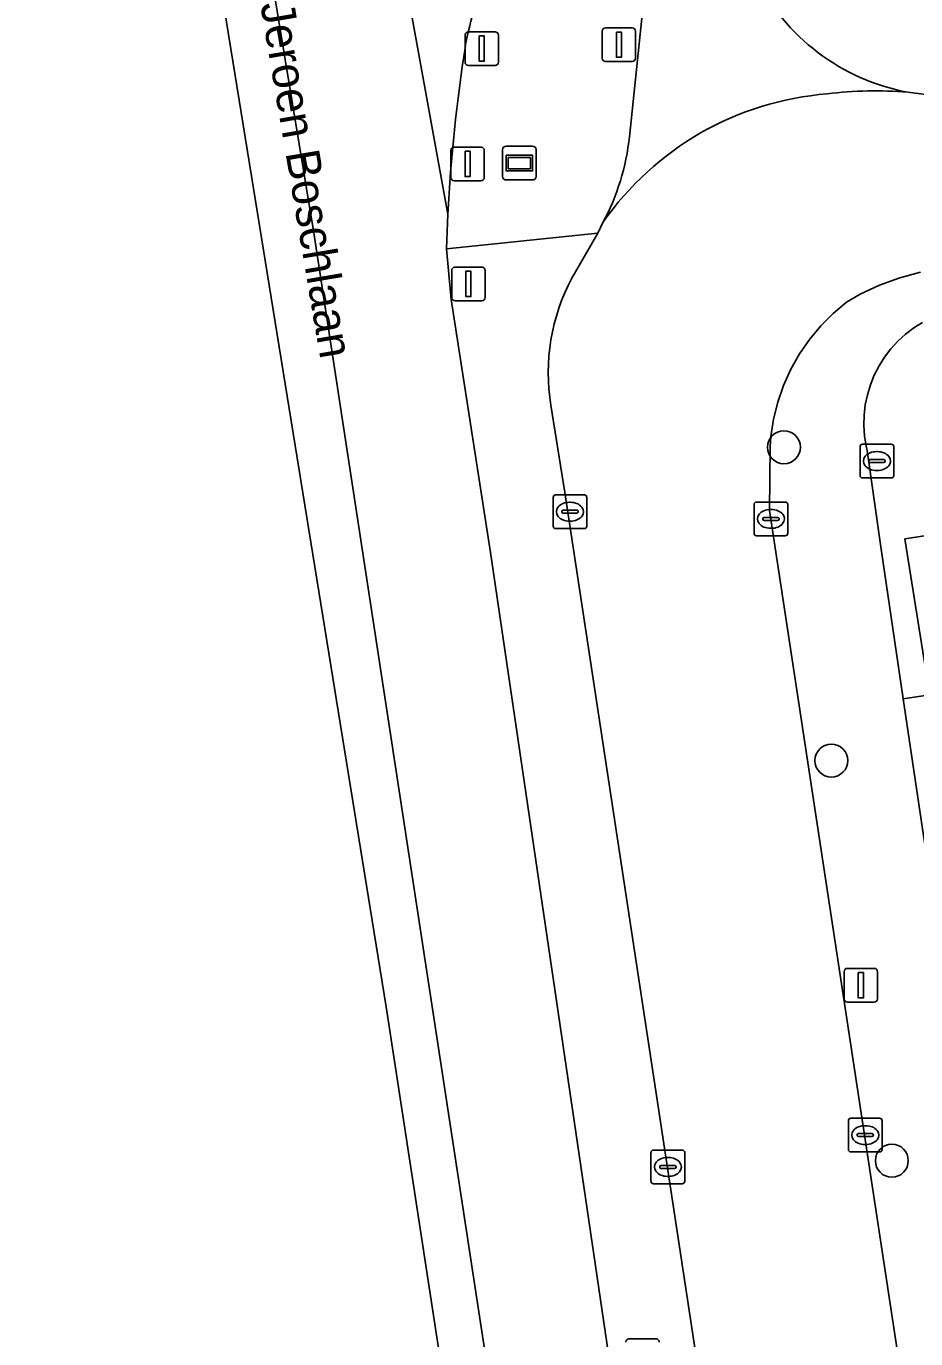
# Model space of a CAD drawing. Extents: x 163008 to 163854, y 382777 to 383982.
# Drawn here: x 163164.57 to 163190.97, y 383368.33 to 383407.26 of the extents above; entities that cross this region are included whole.
import ezdxf

# ---------------------------------------------------------------- set-up
doc = ezdxf.new("R2010")
doc.units = 0
for name, color, linetype in [('IMGEO_Afsluitpaal', 7, 'Continuous'), ('IMGEO_Berm_groen', 7, 'Continuous'), ('IMGEO_Boom', 7, 'Continuous'), ('IMGEO_Fietspad_open', 7, 'Continuous'), ('IMGEO_Groenvoorziening', 7, 'Continuous'), ('IMGEO_Kolk', 7, 'Continuous'), ('IMGEO_Lichtmast', 7, 'Continuous'), ('IMGEO_Openbare_ruimte_label', 7, 'Continuous'), ('IMGEO_Parkeervlak_halfverhard', 7, 'Continuous'), ('IMGEO_Reclamebord', 7, 'Continuous'), ('IMGEO_Rijbaan_lokaal_open', 7, 'Continuous'), ('IMGEO_Rijbaan_regionaal_gesloten', 7, 'Continuous'), ('IMGEO_Rioolput', 7, 'Continuous'), ('IMGEO_Voetpad_open', 7, 'Continuous'), ('IMGEO_Wegwijzer', 7, 'Continuous')]:
    doc.layers.add(name, color=color, linetype=linetype)

msp = doc.modelspace()

# ---------------------------------------------------------------- linework, layer by layer
at = {"layer": 'IMGEO_Afsluitpaal'}
for p, q in [((163177.689, 383407.097), (163178.479, 383407.097)), ((163178.479, 383407.097), (163177.689, 383407.097)), ((163181.66, 383406.314), (163181.66, 383407.114)), ((163181.66, 383407.114), (163181.66, 383406.314)), ((163181.76, 383407.214), (163182.55, 383407.214)), ((163182.55, 383407.214), (163181.76, 383407.214)), ((163182.65, 383407.114), (163182.65, 383406.314)), ((163182.65, 383406.314), (163182.65, 383407.114)), ((163177.589, 383406.197), (163177.589, 383406.997)), ((163177.589, 383406.997), (163177.589, 383406.197)), ((163178.579, 383406.997), (163178.579, 383406.197)), ((163178.579, 383406.197), (163178.579, 383406.997)), ((163178.479, 383406.097), (163177.689, 383406.097)), ((163177.689, 383406.097), (163178.479, 383406.097)), ((163182.55, 383406.214), (163181.76, 383406.214)), ((163181.76, 383406.214), (163182.55, 383406.214)), ((163177.171, 383402.779), (163177.171, 383403.579)), ((163177.171, 383403.579), (163177.171, 383402.779)), ((163177.271, 383403.679), (163178.061, 383403.679)), ((163178.061, 383403.679), (163177.271, 383403.679)), ((163178.161, 383403.579), (163178.161, 383402.779)), ((163178.161, 383402.779), (163178.161, 383403.579)), ((163178.061, 383402.679), (163177.271, 383402.679)), ((163177.271, 383402.679), (163178.061, 383402.679)), ((163177.294, 383400.12), (163178.084, 383400.12)), ((163178.084, 383400.12), (163177.294, 383400.12)), ((163177.194, 383399.22), (163177.194, 383400.02)), ((163177.194, 383400.02), (163177.194, 383399.22)), ((163178.184, 383400.02), (163178.184, 383399.22)), ((163178.184, 383399.22), (163178.184, 383400.02)), ((163178.084, 383399.12), (163177.294, 383399.12)), ((163177.294, 383399.12), (163178.084, 383399.12))]:
    msp.add_line(p, q, dxfattribs=at)
for points in [[(163182.08, 383407.089), (163182.23, 383407.089), (163182.23, 383406.339), (163182.08, 383406.339), (163182.08, 383407.089)], [(163178.009, 383406.972), (163178.159, 383406.972), (163178.159, 383406.222), (163178.009, 383406.222), (163178.009, 383406.972)], [(163177.591, 383403.554), (163177.741, 383403.554), (163177.741, 383402.804), (163177.591, 383402.804), (163177.591, 383403.554)], [(163177.614, 383399.995), (163177.764, 383399.995), (163177.764, 383399.245), (163177.614, 383399.245), (163177.614, 383399.995)]]:
    msp.add_lwpolyline(points, dxfattribs=at)
for centre, start, end in [((163177.689, 383406.997), 90, 180), ((163177.689, 383406.997), 90, 180), ((163178.479, 383406.997), 0, 90), ((163178.479, 383406.997), 360, 90), ((163181.76, 383407.114), 90, 180), ((163181.76, 383407.114), 90, 180), ((163182.55, 383407.114), 0, 90), ((163182.55, 383407.114), 360, 90), ((163181.76, 383406.314), 180, 270), ((163181.76, 383406.314), 180, 270), ((163182.55, 383406.314), 270, 0), ((163182.55, 383406.314), 270, 0), ((163177.689, 383406.197), 180, 270), ((163177.689, 383406.197), 180, 270), ((163178.479, 383406.197), 270, 0), ((163178.479, 383406.197), 270, 0), ((163177.271, 383403.579), 90, 180), ((163177.271, 383403.579), 90, 180), ((163178.061, 383403.579), 0, 90), ((163178.061, 383403.579), 360, 90), ((163177.271, 383402.779), 180, 270), ((163177.271, 383402.779), 180, 270), ((163178.061, 383402.779), 270, 0), ((163178.061, 383402.779), 270, 0), ((163177.294, 383400.02), 90, 180), ((163177.294, 383400.02), 90, 180), ((163178.084, 383400.02), 0, 90), ((163178.084, 383400.02), 360, 90), ((163177.294, 383399.22), 180, 270), ((163177.294, 383399.22), 180, 270), ((163178.084, 383399.22), 270, 0), ((163178.084, 383399.22), 270, 0)]:
    msp.add_arc(centre, 0.1, start, end, dxfattribs=at)
at = {"layer": 'IMGEO_Berm_groen'}
for points in [[(163182.467, 383403.985), (163183.177, 383410.744)], [(163177.079, 383401.685), (163177.037, 383400.66), (163181.53, 383401.128), (163181.683, 383401.44)], [(163180.762, 383399.793), (163181.53, 383401.128), (163177.037, 383400.66), (163177.182, 383399.153), (163178.343, 383391.65), (163184.717, 383348.4), (163186.886, 383333.684), (163188.636, 383316.666)], [(163180.551, 383393.43), (163180.139, 383396.019)], [(163189.626, 383316.72), (163190.174, 383321.636), (163190.297, 383327.264), (163189.904, 383331.976), (163180.551, 383393.43)]]:
    msp.add_lwpolyline(points, dxfattribs=at)
for centre, radius, start, end in [((163191.156, 383404.047), 13.811, 156.5141, 169.0142), ((163226.756, 383399.036), 49.748, 171.1629, 176.9481), ((163175.66, 383404.689), 6.843, 331.6579, 354.0987), ((163185.972, 383396.995), 5.914, 151.7584, 189.4942)]:
    msp.add_arc(centre, radius, start, end, dxfattribs=at)
at = {"layer": 'IMGEO_Boom'}
for centre in [(163187.054, 383394.775), (163188.46, 383385.481), (163190.255, 383373.616)]:
    msp.add_circle(centre, 0.489, dxfattribs=at)
at = {"layer": 'IMGEO_Fietspad_open'}
msp.add_lwpolyline([(163188.808, 383464.986), (163188.658, 383463.128), (163188.255, 383459.147), (163187.585, 383452.958), (163184.35, 383422.172), (163183.489, 383413.791), (163183.177, 383410.744), (163182.467, 383403.985)], dxfattribs=at)
for centre, radius, start, end in [((163191.912, 383411.571), 6.38, 206.4591, 259.2924), ((163189.04, 383396.319), 8.964, 94.5038, 145.1583), ((163189.755, 383394.146), 11.199, 85.021, 97.2792), ((163175.66, 383404.689), 6.843, 331.6579, 354.0987)]:
    msp.add_arc(centre, radius, start, end, dxfattribs=at)
at = {"layer": 'IMGEO_Groenvoorziening'}
for points in [[(163191.167, 383398.478), (163190.907, 383398.314), (163190.662, 383398.128), (163190.435, 383397.92), (163190.227, 383397.693), (163190.04, 383397.449), (163189.876, 383397.188), (163189.735, 383396.914), (163189.62, 383396.629), (163189.531, 383396.334), (163189.468, 383396.033), (163189.433, 383395.727), (163189.425, 383395.42), (163189.444, 383395.113), (163189.491, 383394.808), (163189.519, 383394.681), (163189.909, 383391.957), (163189.986, 383391.417), (163190.596, 383387.318), (163194.782, 383387.944)], [(163191.317, 383387.834), (163190.642, 383392.056), (163194.437, 383392.642)]]:
    msp.add_lwpolyline(points, dxfattribs=at)
at = {"layer": 'IMGEO_Kolk'}
for p, q in [((163180.203, 383392.437), (163180.203, 383393.289)), ((163180.278, 383393.363), (163181.13, 383393.363)), ((163180.691, 383393.143), (163180.716, 383393.143)), ((163181.204, 383393.289), (163181.204, 383392.437)), ((163186.166, 383392.224), (163186.166, 383393.076)), ((163186.241, 383393.15), (163187.093, 383393.15)), ((163187.167, 383393.076), (163187.167, 383392.224)), ((163180.462, 383392.857), (163180.462, 383392.869)), ((163180.9, 383392.82), (163180.502, 383392.82)), ((163180.505, 383392.906), (163180.903, 383392.906)), ((163180.946, 383392.869), (163180.946, 383392.857)), ((163186.425, 383392.644), (163186.425, 383392.656)), ((163186.468, 383392.693), (163186.866, 383392.693)), ((163186.654, 383392.93), (163186.679, 383392.93)), ((163186.909, 383392.656), (163186.909, 383392.644)), ((163181.13, 383392.363), (163180.278, 383392.363)), ((163180.714, 383392.583), (163180.689, 383392.583)), ((163186.863, 383392.607), (163186.465, 383392.607)), ((163186.677, 383392.37), (163186.652, 383392.37)), ((163187.093, 383392.15), (163186.241, 383392.15)), ((163188.967, 383373.948), (163188.967, 383374.8)), ((163189.042, 383374.874), (163189.894, 383374.874)), ((163189.968, 383374.8), (163189.968, 383373.948)), ((163189.226, 383374.368), (163189.226, 383374.38)), ((163189.269, 383374.417), (163189.667, 383374.417)), ((163189.455, 383374.654), (163189.48, 383374.654)), ((163189.71, 383374.38), (163189.71, 383374.368)), ((163189.664, 383374.331), (163189.266, 383374.331)), ((163189.478, 383374.094), (163189.453, 383374.094)), ((163183.108, 383373.004), (163183.108, 383373.856)), ((163183.183, 383373.93), (163184.035, 383373.93)), ((163183.596, 383373.71), (163183.621, 383373.71)), ((163184.109, 383373.856), (163184.109, 383373.004)), ((163189.894, 383373.874), (163189.042, 383373.874)), ((163183.367, 383373.424), (163183.367, 383373.436)), ((163183.805, 383373.387), (163183.407, 383373.387)), ((163183.41, 383373.473), (163183.808, 383373.473)), ((163183.851, 383373.436), (163183.851, 383373.424)), ((163184.035, 383372.93), (163183.183, 383372.93)), ((163183.619, 383373.15), (163183.594, 383373.15))]:
    msp.add_line(p, q, dxfattribs=at)
for points in [[(163180.203, 383392.437), (163180.203, 383393.289)], [(163180.278, 383393.363), (163181.13, 383393.363)], [(163181.204, 383393.289), (163181.204, 383392.437)], [(163186.166, 383392.224), (163186.166, 383393.076)], [(163186.241, 383393.15), (163187.093, 383393.15)], [(163187.167, 383393.076), (163187.167, 383392.224)], [(163181.13, 383392.363), (163180.278, 383392.363)], [(163187.093, 383392.15), (163186.241, 383392.15)], [(163188.967, 383373.948), (163188.967, 383374.8)], [(163189.042, 383374.874), (163189.894, 383374.874)], [(163189.968, 383374.8), (163189.968, 383373.948)], [(163183.108, 383373.004), (163183.108, 383373.856)], [(163183.183, 383373.93), (163184.035, 383373.93)], [(163184.109, 383373.856), (163184.109, 383373.004)], [(163189.894, 383373.874), (163189.042, 383373.874)], [(163184.035, 383372.93), (163183.183, 383372.93)]]:
    msp.add_lwpolyline(points, dxfattribs=at)
for centre, radius, start, end in [((163180.28, 383393.287), 0.0765, 91.552, 178.448), ((163180.28, 383393.287), 0.0765, 91.552, 178.448), ((163181.128, 383393.287), 0.0765, 1.552, 88.448), ((163181.128, 383393.287), 0.0765, 1.552, 88.448), ((163186.243, 383393.074), 0.0765, 91.552, 178.448), ((163186.243, 383393.074), 0.0765, 91.552, 178.448), ((163187.091, 383393.074), 0.0765, 1.552, 88.448), ((163187.091, 383393.074), 0.0765, 1.552, 88.448), ((163180.502, 383392.866), 0.0403, 85.8775, 175.7526), ((163180.499, 383392.856), 0.0366, 178.938, 274.7102), ((163180.903, 383392.863), 0.043, 264.8664, 352.4533), ((163180.907, 383392.868), 0.0386, 1.7309, 96.639), ((163186.465, 383392.653), 0.0403, 85.8775, 175.7526), ((163186.87, 383392.655), 0.0386, 1.7309, 96.639), ((163180.28, 383392.439), 0.0765, 181.552, 268.448), ((163180.28, 383392.439), 0.0765, 181.552, 268.448), ((163181.128, 383392.439), 0.0765, 271.552, 358.448), ((163181.128, 383392.439), 0.0765, 271.552, 358.448), ((163186.462, 383392.643), 0.0366, 178.938, 274.7102), ((163186.866, 383392.65), 0.043, 264.8664, 352.4533), ((163186.243, 383392.226), 0.0765, 181.552, 268.448), ((163186.243, 383392.226), 0.0765, 181.552, 268.448), ((163187.091, 383392.226), 0.0765, 271.552, 358.448), ((163187.091, 383392.226), 0.0765, 271.552, 358.448), ((163189.044, 383374.798), 0.0765, 91.552, 178.448), ((163189.044, 383374.798), 0.0765, 91.552, 178.448), ((163189.892, 383374.798), 0.0765, 1.552, 88.448), ((163189.892, 383374.798), 0.0765, 1.552, 88.448), ((163189.266, 383374.377), 0.0403, 85.8775, 175.7526), ((163189.263, 383374.367), 0.0366, 178.938, 274.7102), ((163189.667, 383374.374), 0.043, 264.8664, 352.4533), ((163189.671, 383374.379), 0.0386, 1.7309, 96.639), ((163183.185, 383373.854), 0.0765, 91.552, 178.448), ((163183.185, 383373.854), 0.0765, 91.552, 178.448), ((163184.033, 383373.854), 0.0765, 1.552, 88.448), ((163184.033, 383373.854), 0.0765, 1.552, 88.448), ((163189.044, 383373.95), 0.0765, 181.552, 268.448), ((163189.044, 383373.95), 0.0765, 181.552, 268.448), ((163189.892, 383373.95), 0.0765, 271.552, 358.448), ((163189.892, 383373.95), 0.0765, 271.552, 358.448), ((163183.407, 383373.433), 0.0403, 85.8775, 175.7526), ((163183.404, 383373.423), 0.0366, 178.938, 274.7102), ((163183.808, 383373.43), 0.043, 264.8664, 352.4533), ((163183.812, 383373.435), 0.0386, 1.7309, 96.639), ((163183.185, 383373.006), 0.0765, 181.552, 268.448), ((163183.185, 383373.006), 0.0765, 181.552, 268.448), ((163184.033, 383373.006), 0.0765, 271.552, 358.448), ((163184.033, 383373.006), 0.0765, 271.552, 358.448)]:
    msp.add_arc(centre, radius, start, end, dxfattribs=at)
for centre, major_axis, ratio, start_param, end_param in [((163180.69, 383392.863), (-0.387, 0.002), 0.722429, 4.712389, 7.853982), ((163180.715, 383392.863), (-0.39, 0.002), 0.717154, 1.570796, 4.712389), ((163186.653, 383392.65), (-0.387, 0.002), 0.722429, 4.712389, 7.853982), ((163186.678, 383392.65), (-0.39, 0.002), 0.717154, 1.570796, 4.712389), ((163189.454, 383374.374), (-0.387, 0.002), 0.722429, 4.712389, 7.853982), ((163189.479, 383374.374), (-0.39, 0.002), 0.717154, 1.570796, 4.712389), ((163183.595, 383373.43), (-0.387, 0.002), 0.722429, 4.712389, 7.853982), ((163183.62, 383373.43), (-0.39, 0.002), 0.717154, 1.570796, 4.712389)]:
    msp.add_ellipse(centre, major_axis=major_axis, ratio=ratio, start_param=start_param, end_param=end_param, dxfattribs=at)
at = {"layer": 'IMGEO_Lichtmast'}
for p, q in [((163188.84, 383378.42), (163188.84, 383379.22)), ((163188.84, 383379.22), (163188.84, 383378.42)), ((163188.94, 383379.32), (163189.73, 383379.32)), ((163189.73, 383379.32), (163188.94, 383379.32)), ((163189.83, 383379.22), (163189.83, 383378.42)), ((163189.83, 383378.42), (163189.83, 383379.22)), ((163189.73, 383378.32), (163188.94, 383378.32)), ((163188.94, 383378.32), (163189.73, 383378.32))]:
    msp.add_line(p, q, dxfattribs=at)
msp.add_lwpolyline([(163189.26, 383379.195), (163189.41, 383379.195), (163189.41, 383378.445), (163189.26, 383378.445), (163189.26, 383379.195)], dxfattribs=at)
for centre, start, end in [((163188.94, 383379.22), 90, 180), ((163188.94, 383379.22), 90, 180), ((163189.73, 383379.22), 0, 90), ((163189.73, 383379.22), 360, 90), ((163188.94, 383378.42), 180, 270), ((163188.94, 383378.42), 180, 270), ((163189.73, 383378.42), 270, 0), ((163189.73, 383378.42), 270, 0)]:
    msp.add_arc(centre, 0.1, start, end, dxfattribs=at)
at = {"layer": 'IMGEO_Parkeervlak_halfverhard'}
msp.add_lwpolyline([(163203.383, 383301.381), (163204.031, 383296.956), (163208.685, 383297.697), (163194.782, 383387.944), (163190.596, 383387.318)], close=True, dxfattribs=at)
at = {"layer": 'IMGEO_Reclamebord'}
for p, q in [((163178.706, 383402.802), (163178.706, 383403.602)), ((163178.706, 383403.602), (163178.706, 383402.802)), ((163178.806, 383403.702), (163179.596, 383403.702)), ((163179.596, 383403.702), (163178.806, 383403.702)), ((163179.696, 383403.602), (163179.696, 383402.802)), ((163179.696, 383402.802), (163179.696, 383403.602)), ((163179.596, 383402.702), (163178.806, 383402.702)), ((163178.806, 383402.702), (163179.596, 383402.702))]:
    msp.add_line(p, q, dxfattribs=at)
for points in [[(163178.807, 383403.434), (163179.595, 383403.434), (163179.595, 383402.97), (163178.807, 383402.97), (163178.807, 383403.434)], [(163178.872, 383403.369), (163178.872, 383403.035), (163179.53, 383403.035), (163179.53, 383403.369), (163178.872, 383403.369)]]:
    msp.add_lwpolyline(points, dxfattribs=at)
for centre, start, end in [((163178.806, 383403.602), 90, 180), ((163178.806, 383403.602), 90, 180), ((163179.596, 383403.602), 0, 90), ((163179.596, 383403.602), 360, 90), ((163178.806, 383402.802), 180, 270), ((163178.806, 383402.802), 180, 270), ((163179.596, 383402.802), 270, 0), ((163179.596, 383402.802), 270, 0)]:
    msp.add_arc(centre, 0.1, start, end, dxfattribs=at)
at = {"layer": 'IMGEO_Rijbaan_lokaal_open'}
for points in [[(163171.983, 383429.726), (163177.079, 383401.685)], [(163191.182, 383405.246), (163190.727, 383405.303)], [(163181.683, 383401.44), (163181.53, 383401.128), (163180.762, 383399.793)], [(163186.629, 383392.895), (163186.64, 383394.795), (163186.665, 383395.093), (163186.746, 383395.609), (163186.873, 383396.116), (163187.045, 383396.61), (163187.26, 383397.086), (163187.516, 383397.541), (163187.813, 383397.972), (163188.146, 383398.374), (163188.514, 383398.745), (163188.914, 383399.081), (163189.318, 383399.311), (163189.892, 383399.581), (163190.489, 383399.799), (163191.103, 383399.963)], [(163180.139, 383396.019), (163180.551, 383393.43), (163189.904, 383331.976), (163190.297, 383327.264), (163190.174, 383321.636), (163189.626, 383316.72)], [(163188.636, 383316.666), (163190.152, 383296.691), (163190.76, 383296.728), (163192.203, 383302.587), (163195.431, 383314.654), (163195.636, 383313.276), (163198.684, 383313.676), (163186.629, 383392.895)]]:
    msp.add_lwpolyline(points, dxfattribs=at)
for centre, radius, start, end in [((163191.156, 383404.047), 13.811, 156.5141, 169.0142), ((163226.756, 383399.036), 49.748, 171.1629, 176.9481), ((163189.04, 383396.319), 8.964, 94.5038, 145.1583), ((163189.755, 383394.146), 11.199, 85.021, 97.2792), ((163185.972, 383396.995), 5.914, 151.7584, 189.4942)]:
    msp.add_arc(centre, radius, start, end, dxfattribs=at)
at = {"layer": 'IMGEO_Rijbaan_regionaal_gesloten'}
for points in [[(163164.567, 383443.985), (163171.191, 383403.178), (163175.25, 383378.176), (163184.603, 383317.203), (163185.267, 383312.873), (163185.581, 383296.635)], [(163170.496, 383416.864), (163173.105, 383401.129), (163176.149, 383381.221), (163179.185, 383361.372), (163182.032, 383341.64), (163184.039, 383325.745), (163185.236, 383313.83), (163186.215, 383301.895), (163186.341, 383296.644), (163190.152, 383296.691), (163188.636, 383316.666), (163186.886, 383333.684), (163184.717, 383348.4), (163178.343, 383391.65), (163177.182, 383399.153), (163177.037, 383400.66), (163177.079, 383401.685), (163171.983, 383429.726)], [(163185.581, 383296.635), (163186.341, 383296.644), (163186.215, 383301.895), (163185.236, 383313.83), (163184.039, 383325.745), (163182.032, 383341.64), (163179.185, 383361.372), (163176.149, 383381.221), (163173.105, 383401.129), (163170.496, 383416.864)]]:
    msp.add_lwpolyline(points, dxfattribs=at)
at = {"layer": 'IMGEO_Rioolput'}
for p, q in [((163189.313, 383393.94), (163189.313, 383394.792)), ((163189.388, 383394.866), (163190.24, 383394.866)), ((163189.801, 383394.646), (163189.826, 383394.646)), ((163190.314, 383394.792), (163190.314, 383393.94)), ((163189.572, 383394.36), (163189.572, 383394.372)), ((163190.01, 383394.323), (163189.612, 383394.323)), ((163189.615, 383394.409), (163190.013, 383394.409)), ((163190.056, 383394.372), (163190.056, 383394.36)), ((163190.24, 383393.866), (163189.388, 383393.866)), ((163189.824, 383394.086), (163189.799, 383394.086))]:
    msp.add_line(p, q, dxfattribs=at)
for points in [[(163189.313, 383393.94), (163189.313, 383394.792)], [(163189.388, 383394.866), (163190.24, 383394.866)], [(163190.314, 383394.792), (163190.314, 383393.94)], [(163190.24, 383393.866), (163189.388, 383393.866)]]:
    msp.add_lwpolyline(points, dxfattribs=at)
for centre, radius, start, end in [((163189.39, 383394.79), 0.0765, 91.552, 178.448), ((163189.39, 383394.79), 0.0765, 91.552, 178.448), ((163190.238, 383394.79), 0.0765, 1.552, 88.448), ((163190.238, 383394.79), 0.0765, 1.552, 88.448), ((163189.612, 383394.369), 0.0403, 85.8775, 175.7526), ((163189.609, 383394.359), 0.0366, 178.938, 274.7102), ((163190.013, 383394.366), 0.043, 264.8664, 352.4533), ((163190.017, 383394.371), 0.0386, 1.7309, 96.639), ((163189.39, 383393.942), 0.0765, 181.552, 268.448), ((163189.39, 383393.942), 0.0765, 181.552, 268.448), ((163190.238, 383393.942), 0.0765, 271.552, 358.448), ((163190.238, 383393.942), 0.0765, 271.552, 358.448)]:
    msp.add_arc(centre, radius, start, end, dxfattribs=at)
for centre, major_axis, ratio, start_param, end_param in [((163189.8, 383394.366), (-0.387, 0.002), 0.722429, 4.712389, 7.853982), ((163189.825, 383394.366), (-0.39, 0.002), 0.717154, 1.570796, 4.712389)]:
    msp.add_ellipse(centre, major_axis=major_axis, ratio=ratio, start_param=start_param, end_param=end_param, dxfattribs=at)
at = {"layer": 'IMGEO_Voetpad_open'}
for points in [[(163190.727, 383405.303), (163191.182, 383405.246), (163192.544, 383405.077), (163203.464, 383404.058), (163206.155, 383403.807), (163207.861, 383403.648), (163244.897, 383399.882)], [(163191.103, 383399.963), (163190.489, 383399.799), (163189.892, 383399.581), (163189.318, 383399.311), (163188.914, 383399.081), (163188.514, 383398.745), (163188.146, 383398.374), (163187.813, 383397.972), (163187.516, 383397.541), (163187.26, 383397.086), (163187.045, 383396.61), (163186.873, 383396.116), (163186.746, 383395.609), (163186.665, 383395.093), (163186.64, 383394.795), (163186.629, 383392.895), (163198.684, 383313.676)], [(163190.596, 383387.318), (163189.986, 383391.417), (163189.909, 383391.957), (163189.519, 383394.681), (163189.491, 383394.808), (163189.444, 383395.113), (163189.425, 383395.42), (163189.433, 383395.727), (163189.468, 383396.033), (163189.531, 383396.334), (163189.62, 383396.629), (163189.735, 383396.914), (163189.876, 383397.188), (163190.04, 383397.449), (163190.227, 383397.693), (163190.435, 383397.92), (163190.662, 383398.128), (163190.907, 383398.314), (163191.167, 383398.478)], [(163205.198, 383285.869), (163204.638, 383292.807), (163204.031, 383296.956), (163203.383, 383301.381), (163190.596, 383387.318)]]:
    msp.add_lwpolyline(points, dxfattribs=at)
msp.add_lwpolyline([(163194.239, 383391.448), (163194.437, 383392.642), (163190.642, 383392.056), (163191.317, 383387.834), (163194.718, 383388.353)], close=True, dxfattribs=at)
msp.add_arc((163191.912, 383411.571), 6.38, 206.4591, 259.2924, dxfattribs=at)
at = {"layer": 'IMGEO_Wegwijzer'}
for p, q in [((163182.464, 383368.335), (163183.254, 383368.335)), ((163183.254, 383368.335), (163182.464, 383368.335))]:
    msp.add_line(p, q, dxfattribs=at)
for centre, start, end in [((163182.464, 383368.235), 90, 180), ((163182.464, 383368.235), 90, 180), ((163183.254, 383368.235), 0, 90), ((163183.254, 383368.235), 360, 90)]:
    msp.add_arc(centre, 0.1, start, end, dxfattribs=at)

# ---------------------------------------------------------------- texts
at = {"layer": 'IMGEO_Openbare_ruimte_label'}
msp.add_text('Jeroen Boschlaan', height=1, rotation=279.613, dxfattribs=at).set_placement((163171.513, 383407.913))

doc.saveas('drawing.dxf')
